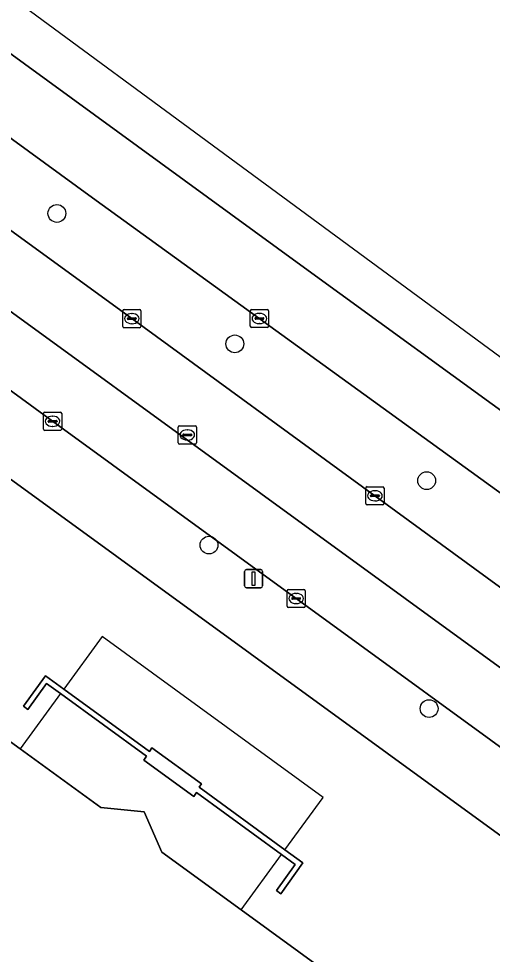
# Model space of a CAD drawing. Extents: x 159039 to 160102, y 381214 to 382524.
# Drawn here: x 159894.8 to 159920.8, y 382266.7 to 382318.1 of the extents above; entities that cross this region are included whole.
import ezdxf

# ---------------------------------------------------------------- set-up
doc = ezdxf.new("R2010")
doc.units = 0
for name, color, linetype in [('IMGEO_Berm_groen', 7, 'Continuous'), ('IMGEO_Boom', 7, 'Continuous'), ('IMGEO_Erf', 7, 'Continuous'), ('IMGEO_Hek', 7, 'Continuous'), ('IMGEO_Kolk', 7, 'Continuous'), ('IMGEO_Lichtmast', 7, 'Continuous'), ('IMGEO_Muur', 7, 'Continuous'), ('IMGEO_Pand', 7, 'Continuous'), ('IMGEO_Pand_overbouw', 7, 'Continuous'), ('IMGEO_Rijbaan_lokaal_gesloten', 7, 'Continuous'), ('IMGEO_Rijbaan_lokaal_open', 7, 'Continuous'), ('IMGEO_Rijbaan_regionaal_gesloten', 7, 'Continuous'), ('IMGEO_Rioolput', 7, 'Continuous'), ('IMGEO_Voetpad_open', 7, 'Continuous')]:
    doc.layers.add(name, color=color, linetype=linetype)

msp = doc.modelspace()

# ---------------------------------------------------------------- linework, layer by layer
at = {"layer": 'IMGEO_Berm_groen'}
for points in [[(159951.408, 382270.111), (159950.255, 382270.973), (159942.86, 382276.362), (159898.832, 382308.266), (159879.476, 382322.389), (159862.74, 382334.601), (159851.859, 382342.552), (159851.467, 382342.838), (159848.225, 382345.207), (159847.909, 382345.438), (159842.302, 382349.754), (159825.931, 382361.611), (159744.721, 382421.135)], [(159814.386, 382364.635), (159823.95, 382357.69), (159839.763, 382346.189), (159845.434, 382342.048), (159845.746, 382341.819), (159848.991, 382339.449), (159849.389, 382339.159), (159855.959, 382334.361), (159873.422, 382321.67), (159887.61, 382311.346), (159900.987, 382301.618), (159914.337, 382291.879), (159928.499, 382281.523), (159941.854, 382271.835), (159958.631, 382259.627), (159959.363, 382259.335), (159961.321, 382259.474), (159962.021, 382259.918), (159962.132, 382260.303), (159962.029, 382260.631), (159959.726, 382262.945), (159955.115, 382267.122)]]:
    msp.add_lwpolyline(points, dxfattribs=at)
at = {"layer": 'IMGEO_Boom'}
for centre in [(159896.873, 382307.4), (159906.643, 382300.23), (159917.177, 382292.711), (159905.225, 382289.169), (159917.31, 382280.18)]:
    msp.add_circle(centre, 0.489, dxfattribs=at)
at = {"layer": 'IMGEO_Erf'}
for points in [[(160020.599, 382175.649), (160018.833, 382185.122), (160016.035, 382191.866), (160011.539, 382198.625), (160000, 382209.509), (159996.562, 382212.688), (159994.765, 382214.349), (159989.664, 382219.065), (159981.55, 382228.4), (159979.665, 382230.1), (159979.923, 382230.447), (159954.631, 382248.87), (159933.642, 382264.157), (159929.854, 382266.916), (159862.948, 382315.648), (159846.318, 382292.787), (159843.971, 382289.56), (159826.149, 382265.058), (159823.166, 382260.958), (159815.195, 382250)], [(159860.619, 382221.869), (159847.489, 382231.418), (159824.251, 382248.347), (159834.092, 382261.89), (159831.074, 382264.097), (159839.967, 382276.314), (159849.826, 382269.137), (159857.448, 382279.611), (159857.704, 382282.03), (159859.901, 382282.988), (159869.625, 382296.32), (159894.849, 382277.968), (159899.284, 382274.741), (159901.665, 382274.497), (159902.64, 382272.295), (159906.987, 382269.124), (159928.753, 382253.251), (159931.134, 382253.007), (159932.105, 382250.815), (159951.642, 382236.581), (159972.007, 382221.738)]]:
    msp.add_lwpolyline(points, dxfattribs=at)
msp.add_lwpolyline([(159901.64, 382277.351), (159901.791, 382277.563), (159897.068, 382281.008), (159896.312, 382281.559), (159895.281, 382280.134), (159895.038, 382280.309), (159896.249, 382281.983), (159897.248, 382281.255), (159901.953, 382277.83), (159902.093, 382278.024), (159904.821, 382276.049), (159904.689, 382275.854), (159909.397, 382272.415), (159910.381, 382271.696), (159909.172, 382270.004), (159908.928, 382270.178), (159909.951, 382271.61), (159909.206, 382272.154), (159904.538, 382275.559), (159904.387, 382275.348)], close=True, dxfattribs=at)
at = {"layer": 'IMGEO_Hek'}
msp.add_lwpolyline([(159862.948, 382315.648), (159929.854, 382266.916)], dxfattribs=at)
at = {"layer": 'IMGEO_Kolk'}
for p, q in [((159900.487, 382301.193), (159900.487, 382302.045)), ((159900.562, 382302.119), (159901.414, 382302.119)), ((159900.975, 382301.899), (159901, 382301.899)), ((159901.488, 382302.045), (159901.488, 382301.193)), ((159907.491, 382301.198), (159907.491, 382302.05)), ((159907.566, 382302.124), (159908.418, 382302.124)), ((159907.979, 382301.904), (159908.004, 382301.904)), ((159908.492, 382302.05), (159908.492, 382301.198)), ((159900.746, 382301.613), (159900.746, 382301.625)), ((159901.184, 382301.576), (159900.786, 382301.576)), ((159900.789, 382301.662), (159901.187, 382301.662)), ((159900.998, 382301.339), (159900.973, 382301.339)), ((159901.23, 382301.625), (159901.23, 382301.613)), ((159907.75, 382301.618), (159907.75, 382301.63)), ((159908.188, 382301.581), (159907.79, 382301.581)), ((159907.793, 382301.667), (159908.191, 382301.667)), ((159908.002, 382301.344), (159907.977, 382301.344)), ((159908.234, 382301.63), (159908.234, 382301.618)), ((159901.414, 382301.119), (159900.562, 382301.119)), ((159908.418, 382301.124), (159907.566, 382301.124)), ((159896.137, 382295.548), (159896.137, 382296.4)), ((159896.212, 382296.474), (159897.064, 382296.474)), ((159896.625, 382296.254), (159896.65, 382296.254)), ((159897.138, 382296.4), (159897.138, 382295.548)), ((159896.396, 382295.968), (159896.396, 382295.98)), ((159896.834, 382295.931), (159896.436, 382295.931)), ((159896.439, 382296.017), (159896.837, 382296.017)), ((159896.648, 382295.694), (159896.623, 382295.694)), ((159896.88, 382295.98), (159896.88, 382295.968)), ((159897.064, 382295.474), (159896.212, 382295.474)), ((159913.836, 382291.454), (159913.836, 382292.306)), ((159913.911, 382292.38), (159914.763, 382292.38)), ((159914.324, 382292.16), (159914.349, 382292.16)), ((159914.837, 382292.306), (159914.837, 382291.454)), ((159914.095, 382291.874), (159914.095, 382291.886)), ((159914.533, 382291.837), (159914.135, 382291.837)), ((159914.138, 382291.923), (159914.536, 382291.923)), ((159914.347, 382291.6), (159914.322, 382291.6)), ((159914.579, 382291.886), (159914.579, 382291.874)), ((159914.763, 382291.38), (159913.911, 382291.38)), ((159909.508, 382285.809), (159909.508, 382286.661)), ((159909.583, 382286.735), (159910.435, 382286.735)), ((159909.996, 382286.515), (159910.021, 382286.515)), ((159910.509, 382286.661), (159910.509, 382285.809)), ((159909.767, 382286.229), (159909.767, 382286.241)), ((159910.205, 382286.192), (159909.807, 382286.192)), ((159909.81, 382286.278), (159910.208, 382286.278)), ((159910.019, 382285.955), (159909.994, 382285.955)), ((159910.251, 382286.241), (159910.251, 382286.229)), ((159910.435, 382285.735), (159909.583, 382285.735))]:
    msp.add_line(p, q, dxfattribs=at)
for points in [[(159900.487, 382301.193), (159900.487, 382302.045)], [(159900.562, 382302.119), (159901.414, 382302.119)], [(159901.488, 382302.045), (159901.488, 382301.193)], [(159907.491, 382301.198), (159907.491, 382302.05)], [(159907.566, 382302.124), (159908.418, 382302.124)], [(159908.492, 382302.05), (159908.492, 382301.198)], [(159901.414, 382301.119), (159900.562, 382301.119)], [(159908.418, 382301.124), (159907.566, 382301.124)], [(159896.137, 382295.548), (159896.137, 382296.4)], [(159896.212, 382296.474), (159897.064, 382296.474)], [(159897.138, 382296.4), (159897.138, 382295.548)], [(159897.064, 382295.474), (159896.212, 382295.474)], [(159913.836, 382291.454), (159913.836, 382292.306)], [(159913.911, 382292.38), (159914.763, 382292.38)], [(159914.837, 382292.306), (159914.837, 382291.454)], [(159914.763, 382291.38), (159913.911, 382291.38)], [(159909.508, 382285.809), (159909.508, 382286.661)], [(159909.583, 382286.735), (159910.435, 382286.735)], [(159910.509, 382286.661), (159910.509, 382285.809)], [(159910.435, 382285.735), (159909.583, 382285.735)]]:
    msp.add_lwpolyline(points, dxfattribs=at)
for centre, radius, start, end in [((159900.564, 382302.043), 0.0765, 91.552, 178.448), ((159900.564, 382302.043), 0.0765, 91.552, 178.448), ((159901.412, 382302.043), 0.0765, 1.552, 88.448), ((159901.412, 382302.043), 0.0765, 1.552, 88.448), ((159907.568, 382302.048), 0.0765, 91.552, 178.448), ((159907.568, 382302.048), 0.0765, 91.552, 178.448), ((159908.416, 382302.048), 0.0765, 1.552, 88.448), ((159908.416, 382302.048), 0.0765, 1.552, 88.448), ((159900.786, 382301.622), 0.0403, 85.8775, 175.7526), ((159900.783, 382301.612), 0.0366, 178.938, 274.7102), ((159901.187, 382301.619), 0.043, 264.8664, 352.4533), ((159901.191, 382301.624), 0.0386, 1.7309, 96.639), ((159907.79, 382301.627), 0.0403, 85.8775, 175.7526), ((159907.787, 382301.617), 0.0366, 178.938, 274.7102), ((159908.191, 382301.624), 0.043, 264.8664, 352.4533), ((159908.195, 382301.629), 0.0386, 1.7309, 96.639), ((159900.564, 382301.195), 0.0765, 181.552, 268.448), ((159900.564, 382301.195), 0.0765, 181.552, 268.448), ((159901.412, 382301.195), 0.0765, 271.552, 358.448), ((159901.412, 382301.195), 0.0765, 271.552, 358.448), ((159907.568, 382301.2), 0.0765, 181.552, 268.448), ((159907.568, 382301.2), 0.0765, 181.552, 268.448), ((159908.416, 382301.2), 0.0765, 271.552, 358.448), ((159908.416, 382301.2), 0.0765, 271.552, 358.448), ((159896.214, 382296.398), 0.0765, 91.552, 178.448), ((159896.214, 382296.398), 0.0765, 91.552, 178.448), ((159897.062, 382296.398), 0.0765, 1.552, 88.448), ((159897.062, 382296.398), 0.0765, 1.552, 88.448), ((159896.436, 382295.977), 0.0403, 85.8775, 175.7526), ((159896.433, 382295.967), 0.0366, 178.938, 274.7102), ((159896.837, 382295.974), 0.043, 264.8664, 352.4533), ((159896.841, 382295.979), 0.0386, 1.7309, 96.639), ((159896.214, 382295.55), 0.0765, 181.552, 268.448), ((159896.214, 382295.55), 0.0765, 181.552, 268.448), ((159897.062, 382295.55), 0.0765, 271.552, 358.448), ((159897.062, 382295.55), 0.0765, 271.552, 358.448), ((159913.913, 382292.304), 0.0765, 91.552, 178.448), ((159913.913, 382292.304), 0.0765, 91.552, 178.448), ((159914.761, 382292.304), 0.0765, 1.552, 88.448), ((159914.761, 382292.304), 0.0765, 1.552, 88.448), ((159914.135, 382291.883), 0.0403, 85.8775, 175.7526), ((159914.132, 382291.873), 0.0366, 178.938, 274.7102), ((159914.536, 382291.88), 0.043, 264.8664, 352.4533), ((159914.54, 382291.885), 0.0386, 1.7309, 96.639), ((159913.913, 382291.456), 0.0765, 181.552, 268.448), ((159913.913, 382291.456), 0.0765, 181.552, 268.448), ((159914.761, 382291.456), 0.0765, 271.552, 358.448), ((159914.761, 382291.456), 0.0765, 271.552, 358.448), ((159909.585, 382286.659), 0.0765, 91.552, 178.448), ((159909.585, 382286.659), 0.0765, 91.552, 178.448), ((159910.433, 382286.659), 0.0765, 1.552, 88.448), ((159910.433, 382286.659), 0.0765, 1.552, 88.448), ((159909.807, 382286.238), 0.0403, 85.8775, 175.7526), ((159909.804, 382286.228), 0.0366, 178.938, 274.7102), ((159910.208, 382286.235), 0.043, 264.8664, 352.4533), ((159910.212, 382286.24), 0.0386, 1.7309, 96.639), ((159909.585, 382285.811), 0.0765, 181.552, 268.448), ((159909.585, 382285.811), 0.0765, 181.552, 268.448), ((159910.433, 382285.811), 0.0765, 271.552, 358.448), ((159910.433, 382285.811), 0.0765, 271.552, 358.448)]:
    msp.add_arc(centre, radius, start, end, dxfattribs=at)
for centre, major_axis, ratio, start_param, end_param in [((159900.974, 382301.619), (-0.387, 0.002), 0.722429, 4.712389, 7.853982), ((159900.999, 382301.619), (-0.39, 0.002), 0.717154, 1.570796, 4.712389), ((159907.978, 382301.624), (-0.387, 0.002), 0.722429, 4.712389, 7.853982), ((159908.003, 382301.624), (-0.39, 0.002), 0.717154, 1.570796, 4.712389), ((159896.624, 382295.974), (-0.387, 0.002), 0.722429, 4.712389, 7.853982), ((159896.649, 382295.974), (-0.39, 0.002), 0.717154, 1.570796, 4.712389), ((159914.323, 382291.88), (-0.387, 0.002), 0.722429, 4.712389, 7.853982), ((159914.348, 382291.88), (-0.39, 0.002), 0.717154, 1.570796, 4.712389), ((159909.995, 382286.235), (-0.387, 0.002), 0.722429, 4.712389, 7.853982), ((159910.02, 382286.235), (-0.39, 0.002), 0.717154, 1.570796, 4.712389)]:
    msp.add_ellipse(centre, major_axis=major_axis, ratio=ratio, start_param=start_param, end_param=end_param, dxfattribs=at)
at = {"layer": 'IMGEO_Lichtmast'}
for p, q in [((159907.176, 382286.922), (159907.176, 382287.722)), ((159907.176, 382287.722), (159907.176, 382286.922)), ((159907.276, 382287.822), (159908.066, 382287.822)), ((159908.066, 382287.822), (159907.276, 382287.822)), ((159908.166, 382287.722), (159908.166, 382286.922)), ((159908.166, 382286.922), (159908.166, 382287.722)), ((159908.066, 382286.822), (159907.276, 382286.822)), ((159907.276, 382286.822), (159908.066, 382286.822))]:
    msp.add_line(p, q, dxfattribs=at)
msp.add_lwpolyline([(159907.596, 382287.697), (159907.746, 382287.697), (159907.746, 382286.947), (159907.596, 382286.947), (159907.596, 382287.697)], dxfattribs=at)
for centre, start, end in [((159907.276, 382287.722), 90, 180), ((159907.276, 382287.722), 90, 180), ((159908.066, 382287.722), 0, 90), ((159908.066, 382287.722), 360, 90), ((159907.276, 382286.922), 180, 270), ((159907.276, 382286.922), 180, 270), ((159908.066, 382286.922), 270, 0), ((159908.066, 382286.922), 270, 0)]:
    msp.add_arc(centre, 0.1, start, end, dxfattribs=at)
at = {"layer": 'IMGEO_Muur'}
for points in [[(159897.068, 382281.008), (159896.312, 382281.559), (159895.281, 382280.134), (159895.038, 382280.309), (159896.249, 382281.983), (159897.248, 382281.255)], [(159897.248, 382281.255), (159901.953, 382277.83), (159902.093, 382278.024), (159904.821, 382276.049), (159904.689, 382275.854), (159909.397, 382272.415)], [(159909.206, 382272.154), (159904.538, 382275.559), (159904.387, 382275.348), (159901.64, 382277.351), (159901.791, 382277.563), (159897.068, 382281.008)], [(159909.397, 382272.415), (159910.381, 382271.696), (159909.172, 382270.004), (159908.928, 382270.178), (159909.951, 382271.61), (159909.206, 382272.154)]]:
    msp.add_lwpolyline(points, dxfattribs=at)
at = {"layer": 'IMGEO_Pand'}
msp.add_lwpolyline([(159972.007, 382221.738), (159951.642, 382236.581), (159932.105, 382250.815), (159931.134, 382253.007), (159928.753, 382253.251), (159906.987, 382269.124), (159902.64, 382272.295), (159901.665, 382274.497), (159899.284, 382274.741), (159894.849, 382277.968), (159869.625, 382296.32), (159859.901, 382282.988), (159857.704, 382282.03), (159857.448, 382279.611), (159849.826, 382269.137), (159839.967, 382276.314), (159831.074, 382264.097), (159834.092, 382261.89), (159824.251, 382248.347), (159847.489, 382231.418), (159860.619, 382221.869)], dxfattribs=at)
msp.add_lwpolyline([(159902.093, 382278.024), (159901.953, 382277.83), (159897.248, 382281.255), (159896.249, 382281.983), (159895.038, 382280.309), (159895.281, 382280.134), (159896.312, 382281.559), (159897.068, 382281.008), (159901.791, 382277.563), (159901.64, 382277.351), (159904.387, 382275.348), (159904.538, 382275.559), (159909.206, 382272.154), (159909.951, 382271.61), (159908.928, 382270.178), (159909.172, 382270.004), (159910.381, 382271.696), (159909.397, 382272.415), (159904.689, 382275.854), (159904.821, 382276.049)], close=True, dxfattribs=at)
at = {"layer": 'IMGEO_Pand_overbouw'}
for points in [[(159897.248, 382281.255), (159901.953, 382277.83), (159902.093, 382278.024), (159904.821, 382276.049), (159904.689, 382275.854), (159909.397, 382272.415), (159911.499, 382275.284), (159899.357, 382284.145)], [(159904.538, 382275.559), (159904.387, 382275.348), (159901.64, 382277.351), (159901.791, 382277.563), (159897.068, 382281.008), (159894.849, 382277.968), (159899.284, 382274.741), (159901.665, 382274.497), (159902.64, 382272.295), (159906.987, 382269.124), (159909.206, 382272.154)]]:
    msp.add_lwpolyline(points, close=True, dxfattribs=at)
at = {"layer": 'IMGEO_Rijbaan_lokaal_gesloten'}
msp.add_lwpolyline([(159867.707, 382317.081), (159869.938, 382315.452), (159882.52, 382306.304), (159896.64, 382295.974), (159910.01, 382286.237), (159924.195, 382275.892), (159931.071, 382270.91), (159936.658, 382266.862), (159937.573, 382266.199), (159950.94, 382256.441), (159959.848, 382250), (159962.347, 382248.193), (159964.399, 382250.985), (159963.943, 382251.311), (159860.098, 382326.954)], dxfattribs=at)
at = {"layer": 'IMGEO_Rijbaan_lokaal_open'}
for points in [[(159860.098, 382326.954), (159963.943, 382251.311), (159964.399, 382250.985), (159964.795, 382250.701)], [(159965.07, 382251.563), (159966.469, 382251.609), (159962.4, 382260.354), (159962.132, 382260.303), (159962.021, 382259.918), (159961.321, 382259.474), (159959.363, 382259.335), (159958.631, 382259.627), (159941.854, 382271.835), (159928.499, 382281.523), (159914.337, 382291.879), (159900.987, 382301.618), (159887.61, 382311.346)]]:
    msp.add_lwpolyline(points, dxfattribs=at)
at = {"layer": 'IMGEO_Rijbaan_regionaal_gesloten'}
for points in [[(159744.721, 382421.135), (159825.931, 382361.611), (159842.302, 382349.754), (159847.909, 382345.438), (159848.225, 382345.207), (159851.467, 382342.838), (159851.859, 382342.552), (159862.74, 382334.601), (159879.476, 382322.389), (159898.832, 382308.266), (159942.86, 382276.362), (159950.255, 382270.973), (159951.408, 382270.111), (159951.455, 382270.099), (159985.831, 382245.041), (160011.012, 382226.564), (160019.615, 382220.31)], [(160036.51, 382215.348), (160025.94, 382222.356), (159867.694, 382338.938), (159782.66, 382401.584), (159778.718, 382405.449)], [(159935.563, 382286.156), (159910.26, 382304.565), (159891.241, 382318.424), (159881.592, 382325.454), (159869.972, 382333.921), (159854.064, 382345.58), (159850.441, 382348.236), (159848.153, 382349.977), (159841.784, 382354.652), (159834.514, 382359.988), (159831.443, 382362.135), (159828.23, 382364.509), (159825.056, 382366.853), (159821.779, 382369.219), (159818.555, 382371.583), (159815.33, 382373.948), (159812.105, 382376.312), (159808.836, 382378.709), (159805.64, 382381.03), (159802.363, 382383.409), (159799.22, 382385.757), (159795.96, 382388.126)], [(159795.96, 382388.126), (159799.22, 382385.757), (159802.363, 382383.409), (159805.64, 382381.03), (159808.836, 382378.709), (159812.105, 382376.312), (159815.33, 382373.948), (159818.555, 382371.583), (159821.779, 382369.219), (159825.056, 382366.853), (159828.23, 382364.509), (159831.443, 382362.135), (159834.514, 382359.988), (159841.784, 382354.652), (159848.153, 382349.977), (159850.441, 382348.236), (159854.064, 382345.58), (159869.972, 382333.921), (159881.592, 382325.454), (159891.241, 382318.424), (159910.26, 382304.565), (159935.563, 382286.156)]]:
    msp.add_lwpolyline(points, dxfattribs=at)
at = {"layer": 'IMGEO_Rioolput'}
for p, q in [((159903.533, 382294.798), (159903.533, 382295.65)), ((159903.608, 382295.724), (159904.46, 382295.724)), ((159904.534, 382295.65), (159904.534, 382294.798)), ((159903.792, 382295.218), (159903.792, 382295.23)), ((159904.23, 382295.181), (159903.832, 382295.181)), ((159903.835, 382295.267), (159904.233, 382295.267)), ((159904.021, 382295.504), (159904.046, 382295.504)), ((159904.276, 382295.23), (159904.276, 382295.218)), ((159904.46, 382294.724), (159903.608, 382294.724)), ((159904.044, 382294.944), (159904.019, 382294.944))]:
    msp.add_line(p, q, dxfattribs=at)
for points in [[(159903.533, 382294.798), (159903.533, 382295.65)], [(159903.608, 382295.724), (159904.46, 382295.724)], [(159904.534, 382295.65), (159904.534, 382294.798)], [(159904.46, 382294.724), (159903.608, 382294.724)]]:
    msp.add_lwpolyline(points, dxfattribs=at)
for centre, radius, start, end in [((159903.61, 382295.648), 0.0765, 91.552, 178.448), ((159903.61, 382295.648), 0.0765, 91.552, 178.448), ((159904.458, 382295.648), 0.0765, 1.552, 88.448), ((159904.458, 382295.648), 0.0765, 1.552, 88.448), ((159903.832, 382295.227), 0.0403, 85.8775, 175.7526), ((159903.829, 382295.217), 0.0366, 178.938, 274.7102), ((159904.233, 382295.224), 0.043, 264.8664, 352.4533), ((159904.237, 382295.229), 0.0386, 1.7309, 96.639), ((159903.61, 382294.8), 0.0765, 181.552, 268.448), ((159903.61, 382294.8), 0.0765, 181.552, 268.448), ((159904.458, 382294.8), 0.0765, 271.552, 358.448), ((159904.458, 382294.8), 0.0765, 271.552, 358.448)]:
    msp.add_arc(centre, radius, start, end, dxfattribs=at)
for centre, major_axis, ratio, start_param, end_param in [((159904.02, 382295.224), (-0.387, 0.002), 0.722429, 4.712389, 7.853982), ((159904.045, 382295.224), (-0.39, 0.002), 0.717154, 1.570796, 4.712389)]:
    msp.add_ellipse(centre, major_axis=major_axis, ratio=ratio, start_param=start_param, end_param=end_param, dxfattribs=at)
at = {"layer": 'IMGEO_Voetpad_open'}
for points in [[(159860.748, 382317.262), (159862.948, 382315.648), (159929.854, 382266.916), (159931.071, 382270.91), (159924.195, 382275.892), (159910.01, 382286.237), (159896.64, 382295.974)], [(159896.64, 382295.974), (159882.52, 382306.304), (159869.938, 382315.452), (159867.707, 382317.081)]]:
    msp.add_lwpolyline(points, dxfattribs=at)

doc.saveas('drawing.dxf')
